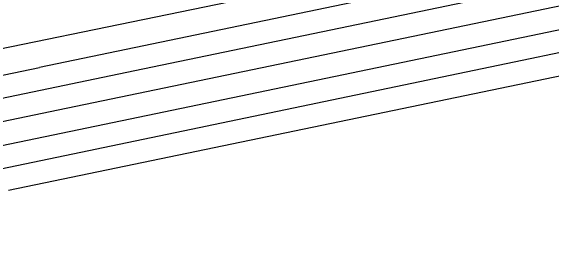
# Model space of a CAD drawing. Extents: x 368532 to 392481, y 10654822 to 10676899.
# Drawn here: x 387098.8 to 387427.7, y 10655300.4 to 10655442.5 of the extents above; entities that cross this region are included whole.
import ezdxf

# ---------------------------------------------------------------- set-up
doc = ezdxf.new("R2010")
doc.units = 0
doc.layers.add('p_railroad rr control', color=7, linetype='Continuous')

msp = doc.modelspace()

# ---------------------------------------------------------------- linework, layer by layer
at = {"layer": 'p_railroad rr control'}
for points in [[(387846.39, 10655575.52), (387297.59, 10655461.44), (387076.4, 10655415.9)], [(387854.73, 10655561.56), (387116.34, 10655407.97)], [(387857.66, 10655548.05), (387174.25, 10655405.87)], [(387859.81, 10655534.09), (387127.57, 10655381.92)], [(387861.5, 10655520.15), (387077.42, 10655357.11)], [(387865.54, 10655507.31), (386977.73, 10655322.2)], [(387865.08, 10655492.55), (387097.48, 10655333.1)], [(386685.57, 10655312.58), (386706.54, 10655319.77), (386731.84, 10655327.34), (386754.24, 10655333.04), (386779.94, 10655338.49), (386805.1, 10655343.48), (386855.22, 10655353.69), (386917.74, 10655366.68), (387116.34, 10655407.97)], [(387174.25, 10655405.87), (386779.86, 10655323.79)], [(387127.57, 10655381.92), (386735.89, 10655300.39)]]:
    msp.add_lwpolyline(points, dxfattribs=at)

doc.saveas('drawing.dxf')
